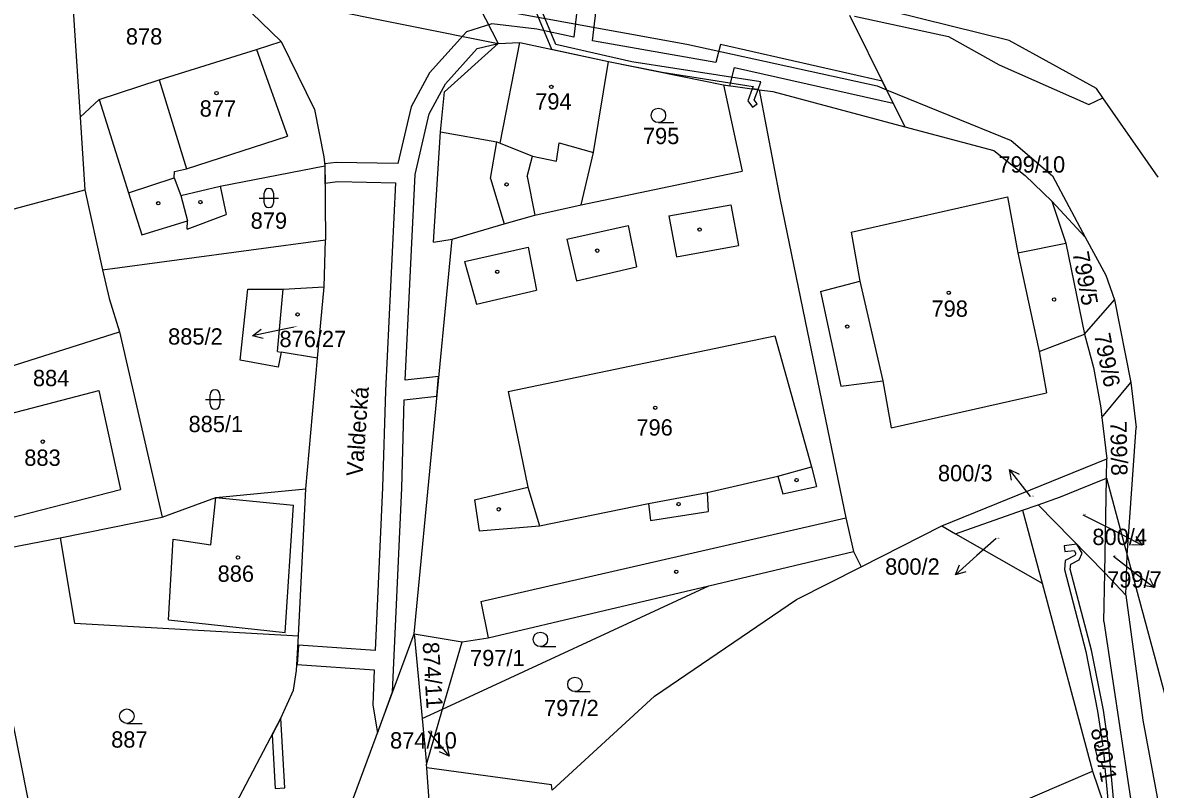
# Model space of a CAD drawing. Extents: x -785744 to -782822, y -1067550 to -1063910.
# Drawn here: x -783594.2 to -783476.2, y -1066100.8 to -1066020.9 of the extents above; entities that cross this region are included whole.
import ezdxf

# ---------------------------------------------------------------- set-up
doc = ezdxf.new("R2010")
doc.units = 0
for name, color, linetype in [('Hranice kat_území', 7, 'Continuous'), ('Hranice parcel', 7, 'Continuous'), ('Parcelní čísla', 7, 'Continuous'), ('Pop_ČP_popisy', 7, 'Continuous'), ('Vnitřní kresba', 7, 'Continuous'), ('Věcná břemena k části', 7, 'Continuous'), ('Značky budov', 7, 'Continuous'), ('Značky kultur', 7, 'Continuous')]:
    doc.layers.add(name, color=color, linetype=linetype)

msp = doc.modelspace()

# ---------------------------------------------------------------- linework, layer by layer
at = {"layer": 'Hranice kat_území'}
msp.add_lwpolyline([(-783475.92, -1066036.96), (-783481.66, -1066028.72), (-783482.34, -1066027.74), (-783491.43, -1066022.73), (-783503.64, -1066019.71)], dxfattribs=at)
at = {"layer": 'Hranice parcel'}
for p, q in [((-783552.08, -1066098.53), (-783552.11, -1066098.18)), ((-783539.12, -1066100.28), (-783552.08, -1066098.53)), ((-783551.34, -1066109.07), (-783552.08, -1066098.53)), ((-783539.02, -1066100.84), (-783539.12, -1066100.28))]:
    msp.add_line(p, q, dxfattribs=at)
for points in [[(-783589.25, -1066014.76), (-783588.19, -1066030.72)], [(-783573.54, -1066017.22), (-783544.65, -1066023.06)], [(-783571.41, -1066018.86), (-783567.25, -1066022.85)], [(-783546.63, -1066019.19), (-783544.65, -1066023.06)], [(-783508.07, -1066020.11), (-783504.21, -1066027.87)], [(-783579.96, -1066026.84), (-783569.82, -1066023.66)], [(-783569.82, -1066023.66), (-783567.25, -1066022.85)], [(-783567.25, -1066022.85), (-783563.8, -1066029.93)], [(-783550.26, -1066028.1), (-783544.65, -1066023.06)], [(-783544.65, -1066023.06), (-783542.41, -1066022.94)], [(-783542.41, -1066022.94), (-783533.15, -1066024.92)], [(-783534.73, -1066034.42), (-783533.15, -1066024.92)], [(-783533.15, -1066024.92), (-783521.17, -1066027.36)], [(-783586.23, -1066028.89), (-783579.96, -1066026.84)], [(-783521.17, -1066027.36), (-783517.46, -1066027.86)], [(-783521.17, -1066027.36), (-783519.23, -1066036.34)], [(-783550.67, -1066032.26), (-783550.26, -1066028.1)], [(-783517.46, -1066027.86), (-783515.3, -1066039.34)], [(-783517.46, -1066027.86), (-783516.03, -1066028.06)], [(-783516.03, -1066028.06), (-783502.29, -1066031.73)], [(-783504.21, -1066027.87), (-783502.29, -1066031.73)], [(-783588.19, -1066030.72), (-783586.23, -1066028.89)], [(-783586.23, -1066028.89), (-783583.17, -1066038.61)], [(-783588.19, -1066030.72), (-783587.7, -1066038.31)], [(-783563.8, -1066029.93), (-783562.82, -1066034.86)], [(-783502.29, -1066031.73), (-783493.01, -1066034.21)], [(-783551.39, -1066043.76), (-783550.67, -1066032.26)], [(-783536.02, -1066039.85), (-783534.73, -1066034.42)], [(-783493.01, -1066034.21), (-783489.76, -1066036.81)], [(-783562.82, -1066034.86), (-783562.71, -1066035.78)], [(-783573.61, -1066037.91), (-783562.71, -1066035.78)], [(-783562.71, -1066035.78), (-783562.64, -1066043.5)], [(-783536.02, -1066039.85), (-783519.23, -1066036.34)], [(-783489.76, -1066036.81), (-783486.99, -1066039.48)], [(-783573.61, -1066037.91), (-783573, -1066040.87)], [(-783607.52, -1066043.59), (-783587.7, -1066038.31)], [(-783587.7, -1066038.31), (-783585.87, -1066046.62)], [(-783583.17, -1066038.61), (-783581.77, -1066042.97)], [(-783540.84, -1066040.92), (-783536.02, -1066039.85)], [(-783515.3, -1066039.34), (-783512.46, -1066052.98)], [(-783486.99, -1066039.48), (-783485.51, -1066043.84)], [(-783486.99, -1066039.48), (-783483.5, -1066043.21)], [(-783581.77, -1066042.97), (-783577.01, -1066041.54)], [(-783577.06, -1066042.38), (-783573, -1066040.87)], [(-783577.06, -1066042.38), (-783577.01, -1066041.54)], [(-783544.05, -1066041.84), (-783540.84, -1066040.92)], [(-783549.46, -1066043.42), (-783544.05, -1066041.84)], [(-783585.87, -1066046.62), (-783562.64, -1066043.5)], [(-783562.8, -1066048.41), (-783562.64, -1066043.5)], [(-783553.41, -1066084.54), (-783549.46, -1066043.42)], [(-783551.39, -1066043.76), (-783549.46, -1066043.42)], [(-783485.51, -1066043.84), (-783483.57, -1066053.34)], [(-783483.5, -1066043.21), (-783481.37, -1066047.19)], [(-783585.87, -1066046.62), (-783585.17, -1066049.62)], [(-783481.37, -1066047.19), (-783480.47, -1066049.75)], [(-783567.27, -1066055.19), (-783567.56, -1066056.78), (-783571.54, -1066056.04), (-783570.72, -1066048.65), (-783567.04, -1066048.64)], [(-783567.04, -1066048.64), (-783562.8, -1066048.41)], [(-783563.47, -1066055.84), (-783562.8, -1066048.41)], [(-783585.17, -1066049.62), (-783584.1, -1066053.1)], [(-783483.57, -1066053.34), (-783480.47, -1066049.75)], [(-783480.47, -1066049.75), (-783478.74, -1066058.36)], [(-783603.5, -1066059.23), (-783584.1, -1066053.1)], [(-783584.1, -1066053.1), (-783579.67, -1066072.41)], [(-783512.46, -1066052.98), (-783508.45, -1066072.48)], [(-783483.57, -1066053.34), (-783482.64, -1066056.79)], [(-783563.47, -1066055.84), (-783567.27, -1066055.19)], [(-783564.69, -1066069.46), (-783563.47, -1066055.84)], [(-783482.64, -1066056.79), (-783481.89, -1066061)], [(-783599.46, -1066062.63), (-783586.26, -1066059.21)], [(-783586.26, -1066059.21), (-783584.01, -1066069.5)], [(-783481.77, -1066062.02), (-783478.74, -1066058.36)], [(-783478.74, -1066058.36), (-783478.19, -1066063.06)], [(-783481.89, -1066061), (-783481.77, -1066062.02)], [(-783481.77, -1066062.02), (-783481.26, -1066066.33)], [(-783479.14, -1066076.35), (-783478.19, -1066063.06)], [(-783498.46, -1066073.31), (-783481.26, -1066066.33)], [(-783481.3, -1066068.35), (-783481.26, -1066066.33)], [(-783484.22, -1066069.53), (-783481.3, -1066068.35)], [(-783481.47, -1066078.21), (-783481.3, -1066068.35)], [(-783481.3, -1066068.35), (-783479.14, -1066076.35)], [(-783597, -1066072.85), (-783584.01, -1066069.5)], [(-783574.06, -1066070.36), (-783564.69, -1066069.46)], [(-783565.46, -1066084.75), (-783564.69, -1066069.46)], [(-783486.08, -1066070.28), (-783484.22, -1066069.53)], [(-783579.67, -1066072.41), (-783574.06, -1066070.36)], [(-783490.04, -1066071.67), (-783488.4, -1066071.1)], [(-783488.4, -1066071.1), (-783486.08, -1066070.28)], [(-783488.4, -1066071.1), (-783481.47, -1066078.21)], [(-783497.03, -1066074.13), (-783490.04, -1066071.67)], [(-783490.04, -1066071.67), (-783488, -1066079.29)], [(-783590.3, -1066074.56), (-783579.67, -1066072.41)], [(-783508.45, -1066072.48), (-783507.64, -1066075.97)], [(-783506.84, -1066077.57), (-783498.46, -1066073.31)], [(-783498.46, -1066073.31), (-783497.03, -1066074.13)], [(-783598.76, -1066076.19), (-783590.3, -1066074.56)], [(-783590.3, -1066074.56), (-783589.24, -1066080.77)], [(-783497.03, -1066074.13), (-783488, -1066079.29)], [(-783598.76, -1066076.19), (-783591.58, -1066112.29)], [(-783522.71, -1066079.54), (-783507.64, -1066075.97)], [(-783507.64, -1066075.97), (-783506.84, -1066077.57)], [(-783479.29, -1066080.52), (-783479.14, -1066076.35)], [(-783479.14, -1066076.35), (-783473.27, -1066098.08)], [(-783513.58, -1066080.99), (-783506.84, -1066077.57)], [(-783481.56, -1066083.28), (-783481.47, -1066078.21)], [(-783481.47, -1066078.21), (-783479.29, -1066080.52)], [(-783488, -1066079.29), (-783482.76, -1066098.86)], [(-783550.44, -1066092.41), (-783522.71, -1066079.54)], [(-783545.69, -1066084.98), (-783522.71, -1066079.54)], [(-783589.24, -1066080.77), (-783588.78, -1066083.43)], [(-783528.39, -1066091.04), (-783513.58, -1066080.99)], [(-783588.78, -1066083.43), (-783565.46, -1066084.75)], [(-783481.56, -1066083.28), (-783478.08, -1066106.34)], [(-783565.65, -1066088.37), (-783565.46, -1066084.75)], [(-783562.26, -1066108.48), (-783553.41, -1066084.54)], [(-783553.41, -1066084.54), (-783548.42, -1066085.39)], [(-783553.41, -1066084.54), (-783552.57, -1066093.39)], [(-783548.42, -1066085.39), (-783545.69, -1066084.98)], [(-783550.44, -1066092.41), (-783548.42, -1066085.39)], [(-783565.99, -1066090.41), (-783565.65, -1066088.37)], [(-783567.3, -1066093.35), (-783565.99, -1066090.41)], [(-783539.02, -1066100.84), (-783528.39, -1066091.04)], [(-783572.32, -1066102.94), (-783567.3, -1066093.35)], [(-783552.57, -1066093.39), (-783550.44, -1066092.41)], [(-783552.57, -1066093.39), (-783552.11, -1066098.18)], [(-783552.11, -1066098.18), (-783550.44, -1066092.41)], [(-783491.72, -1066102.72), (-783482.76, -1066098.86)], [(-783482.76, -1066098.86), (-783480, -1066106.92)]]:
    msp.add_lwpolyline(points, dxfattribs=at)
at = {"layer": 'Pop_ČP_popisy'}
for p, q in [((-783567.3, -1066052.88), (-783570.24, -1066053.5)), ((-783489.57, -1066069.8), (-783491.41, -1066067.43)), ((-783480.23, -1066073.94), (-783477.56, -1066075.3)), ((-783494.78, -1066076.4), (-783497.02, -1066078.39)), ((-783478.69, -1066077.91), (-783476.31, -1066079.74)), ((-783551.69, -1066095.01), (-783549.75, -1066097.3))]:
    msp.add_line(p, q, dxfattribs=at)
for points in [[(-783569.15, -1066053.78), (-783570.24, -1066053.5), (-783569.36, -1066052.8)], [(-783565.91, -1066052.59), (-783567.3, -1066052.88)], [(-783491.19, -1066068.53), (-783491.41, -1066067.43), (-783490.4, -1066067.91)], [(-783489.22, -1066070.25), (-783489.57, -1066069.8)], [(-783483.76, -1066072.15), (-783480.23, -1066073.94)], [(-783492.79, -1066074.63), (-783494.78, -1066076.4)], [(-783478.22, -1066074.4), (-783477.56, -1066075.3), (-783478.67, -1066075.29)], [(-783480.55, -1066076.47), (-783478.69, -1066077.91)], [(-783495.94, -1066078.1), (-783497.02, -1066078.39), (-783496.61, -1066077.36)], [(-783476.8, -1066078.74), (-783476.31, -1066079.74), (-783477.41, -1066079.53)], [(-783551.95, -1066094.7), (-783551.69, -1066095.01)], [(-783550.02, -1066096.21), (-783549.75, -1066097.3), (-783550.78, -1066096.86)]]:
    msp.add_lwpolyline(points, dxfattribs=at)
at = {"layer": 'Vnitřní kresba'}
for points in [[(-783546.63, -1066019.19), (-783525, -1066023.1)], [(-783507.54, -1066020.2), (-783497.76, -1066022.32)], [(-783497.76, -1066022.32), (-783492.47, -1066025.28)], [(-783569.82, -1066023.66), (-783566.59, -1066032.7)], [(-783544.44, -1066033.44), (-783542.41, -1066022.94)], [(-783525, -1066023.1), (-783505.19, -1066027.47)], [(-783492.47, -1066025.28), (-783483.13, -1066029.41)], [(-783579.96, -1066026.84), (-783577.11, -1066036.11)], [(-783505.19, -1066027.47), (-783504.21, -1066027.87)], [(-783504.21, -1066027.87), (-783491.23, -1066033.17)], [(-783483.13, -1066029.41), (-783481.66, -1066028.72)], [(-783577.11, -1066036.11), (-783566.59, -1066032.7)], [(-783550.67, -1066032.26), (-783544.8, -1066033.28)], [(-783545.44, -1066037.11), (-783544.8, -1066033.28)], [(-783544.8, -1066033.28), (-783544.44, -1066033.44)], [(-783538.58, -1066035.3), (-783538.32, -1066033.39)], [(-783538.32, -1066033.39), (-783534.73, -1066034.42)], [(-783491.23, -1066033.17), (-783486.92, -1066036.85)], [(-783544.44, -1066033.44), (-783541.09, -1066034.8)], [(-783541.63, -1066036.91), (-783541.09, -1066034.8)], [(-783541.09, -1066034.8), (-783538.58, -1066035.3)], [(-783578.4, -1066037.06), (-783578.39, -1066036.38)], [(-783578.39, -1066036.38), (-783577.11, -1066036.11)], [(-783541.63, -1066036.91), (-783540.84, -1066040.92)], [(-783486.92, -1066036.85), (-783483.5, -1066043.21)], [(-783583.17, -1066038.61), (-783578.4, -1066037.06)], [(-783578.4, -1066037.06), (-783577.7, -1066038.9)], [(-783577.7, -1066038.9), (-783573.61, -1066037.91)], [(-783545.44, -1066037.11), (-783544.05, -1066041.84)], [(-783577.7, -1066038.9), (-783577.01, -1066041.54)], [(-783507.9, -1066042.69), (-783491.62, -1066039.03)], [(-783491.62, -1066039.03), (-783490.52, -1066044.87)], [(-783526.88, -1066040.99), (-783520.42, -1066039.85)], [(-783520.42, -1066039.85), (-783519.63, -1066044.09)], [(-783526.88, -1066040.99), (-783526.08, -1066045.26)], [(-783537.5, -1066043.43), (-783531.13, -1066042.01)], [(-783531.13, -1066042.01), (-783530.25, -1066046.3)], [(-783507.9, -1066042.69), (-783506.99, -1066047.82)], [(-783537.5, -1066043.43), (-783536.51, -1066047.76)], [(-783490.52, -1066044.87), (-783485.51, -1066043.84)], [(-783548.17, -1066045.76), (-783541.55, -1066044.27)], [(-783541.55, -1066044.27), (-783540.68, -1066048.75)], [(-783526.08, -1066045.26), (-783519.63, -1066044.09)], [(-783490.52, -1066044.87), (-783488.31, -1066055.13)], [(-783548.17, -1066045.76), (-783546.93, -1066050.21)], [(-783536.51, -1066047.76), (-783530.25, -1066046.3)], [(-783567.63, -1066055.13), (-783567.04, -1066048.64)], [(-783511.09, -1066048.9), (-783506.99, -1066047.82)], [(-783506.99, -1066047.82), (-783504.58, -1066058.21)], [(-783546.93, -1066050.21), (-783540.68, -1066048.75)], [(-783511.09, -1066048.9), (-783508.95, -1066058.76)], [(-783488.31, -1066055.13), (-783483.57, -1066053.34)], [(-783543.63, -1066059.29), (-783515.85, -1066053.49)], [(-783515.85, -1066053.49), (-783512.03, -1066067.16)], [(-783567.63, -1066055.13), (-783567.27, -1066055.19)], [(-783488.31, -1066055.13), (-783487.55, -1066059.46)], [(-783543.63, -1066059.29), (-783541.57, -1066069.26)], [(-783508.95, -1066058.76), (-783504.58, -1066058.21)], [(-783504.58, -1066058.21), (-783503.71, -1066063.1)], [(-783503.71, -1066063.1), (-783487.55, -1066059.46)], [(-783515.52, -1066068.13), (-783512.03, -1066067.16)], [(-783512.03, -1066067.16), (-783511.5, -1066069.21)], [(-783522.89, -1066069.81), (-783515.52, -1066068.13)], [(-783515.52, -1066068.13), (-783515.02, -1066069.97)], [(-783547.14, -1066070.6), (-783541.57, -1066069.26)], [(-783541.57, -1066069.26), (-783540.37, -1066073.31)], [(-783528.99, -1066070.99), (-783522.89, -1066069.81)], [(-783522.89, -1066069.81), (-783522.79, -1066071.81)], [(-783515.02, -1066069.97), (-783511.5, -1066069.21)], [(-783574.59, -1066075.28), (-783574.06, -1066070.36)], [(-783574.06, -1066070.36), (-783565.99, -1066071.13)], [(-783566.85, -1066084.4), (-783565.99, -1066071.13)], [(-783547.14, -1066070.6), (-783546.62, -1066073.81)], [(-783540.37, -1066073.31), (-783528.99, -1066070.99)], [(-783528.99, -1066070.99), (-783528.8, -1066072.75)], [(-783528.8, -1066072.75), (-783522.79, -1066071.81)], [(-783546.62, -1066073.81), (-783540.37, -1066073.31)], [(-783546.45, -1066081.17), (-783508.45, -1066072.48)], [(-783579, -1066083.11), (-783578.51, -1066074.68)], [(-783578.51, -1066074.68), (-783574.59, -1066075.28)], [(-783479.29, -1066080.52), (-783477.5, -1066093.55)], [(-783546.45, -1066081.17), (-783545.69, -1066084.98)], [(-783579, -1066083.11), (-783566.85, -1066084.4)], [(-783477.5, -1066093.55), (-783475.15, -1066106.24)]]:
    msp.add_lwpolyline(points, dxfattribs=at)
at = {"layer": 'Věcná břemena k části'}
for points in [[(-783535.75, -1066013.22), (-783536.79, -1066022.39)], [(-783534.82, -1066022.78), (-783533.87, -1066014.51)], [(-783542.7, -1066014.93), (-783539.1, -1066023.65)], [(-783538.65, -1066023.14), (-783542.16, -1066014.67)], [(-783545.31, -1066021), (-783547.96, -1066021.83)], [(-783540.64, -1066021.57), (-783545.31, -1066021)], [(-783536.79, -1066022.39), (-783540.64, -1066021.57)], [(-783547.96, -1066021.83), (-783551.8, -1066026.1)], [(-783521.97, -1066025.04), (-783534.82, -1066022.78)], [(-783550.16, -1066027.26), (-783546.84, -1066023.57)], [(-783546.84, -1066023.57), (-783544.65, -1066023.06)], [(-783544.65, -1066023.06), (-783542.41, -1066022.94)], [(-783542.41, -1066022.94), (-783533.15, -1066024.92)], [(-783539.1, -1066023.65), (-783533.15, -1066024.92)], [(-783530.73, -1066024.96), (-783538.65, -1066023.14)], [(-783521.49, -1066023.16), (-783521.97, -1066025.04)], [(-783504.66, -1066026.97), (-783521.49, -1066023.16)], [(-783533.15, -1066024.92), (-783527.59, -1066026.05)], [(-783533.15, -1066024.92), (-783521.17, -1066027.36)], [(-783517.3, -1066027.05), (-783530.73, -1066024.96)], [(-783551.8, -1066026.1), (-783553.71, -1066029.63)], [(-783527.59, -1066026.05), (-783518.11, -1066027.53)], [(-783520.52, -1066027.45), (-783520.03, -1066025.54)], [(-783520.03, -1066025.54), (-783503.51, -1066029.27)], [(-783551.83, -1066030.37), (-783550.16, -1066027.26)], [(-783521.17, -1066027.36), (-783520.52, -1066027.45)], [(-783517.59, -1066027.84), (-783517.3, -1066027.05)], [(-783504.21, -1066027.87), (-783504.66, -1066026.97)], [(-783518.2, -1066027.76), (-783518.66, -1066029.02)], [(-783518.11, -1066027.53), (-783518.2, -1066027.76)], [(-783517.59, -1066027.84), (-783518.2, -1066027.76)], [(-783518.2, -1066027.76), (-783517.59, -1066027.84)], [(-783517.98, -1066028.92), (-783517.59, -1066027.84)], [(-783503.51, -1066029.27), (-783504.21, -1066027.87)], [(-783553.71, -1066029.63), (-783555.11, -1066035.56)], [(-783518.66, -1066029.02), (-783518.15, -1066029.69)], [(-783518.15, -1066029.69), (-783517.67, -1066029.33)], [(-783517.67, -1066029.33), (-783517.98, -1066028.92)], [(-783553.31, -1066036.71), (-783551.83, -1066030.37)], [(-783561.53, -1066035.43), (-783562.73, -1066035.59)], [(-783562.73, -1066035.59), (-783562.71, -1066035.78)], [(-783555.11, -1066035.56), (-783561.53, -1066035.43)], [(-783562.71, -1066035.78), (-783562.69, -1066037.6)], [(-783554.35, -1066058.14), (-783553.31, -1066036.71)], [(-783562.69, -1066037.6), (-783561.41, -1066037.43)], [(-783561.41, -1066037.43), (-783555.35, -1066037.56)], [(-783555.35, -1066037.56), (-783556.41, -1066059.23)], [(-783550.86, -1066057.74), (-783554.35, -1066058.14)], [(-783551.06, -1066059.78), (-783550.86, -1066057.74)], [(-783556.41, -1066059.23), (-783556.71, -1066069.31)], [(-783554.71, -1066069.39), (-783554.44, -1066060.16)], [(-783554.44, -1066060.16), (-783551.06, -1066059.78)], [(-783556.71, -1066069.31), (-783557.48, -1066086.29)], [(-783555.65, -1066090.61), (-783554.71, -1066069.39)], [(-783484.38, -1066075.22), (-783485.71, -1066075.38)], [(-783485.71, -1066075.38), (-783485.63, -1066075.98)], [(-783485.63, -1066075.98), (-783484.66, -1066075.86)], [(-783484.66, -1066075.86), (-783484.49, -1066076.17)], [(-783483.81, -1066076.15), (-783484.38, -1066075.22)], [(-783485.58, -1066076.9), (-783485.68, -1066077.85)], [(-783484.6, -1066076.39), (-783485.58, -1066076.9)], [(-783485.02, -1066077.28), (-783484.14, -1066076.83)], [(-783484.49, -1066076.17), (-783484.6, -1066076.39)], [(-783484.14, -1066076.83), (-783483.81, -1066076.15)], [(-783485.68, -1066077.85), (-783483.43, -1066086.41)], [(-783485.08, -1066077.81), (-783485.02, -1066077.28)], [(-783482.85, -1066086.27), (-783485.08, -1066077.81)], [(-783565.46, -1066085.73), (-783565.6, -1066087.73)], [(-783557.48, -1066086.29), (-783565.46, -1066085.73)], [(-783483.43, -1066086.41), (-783482.22, -1066092.62)], [(-783481.62, -1066092.52), (-783482.85, -1066086.27)], [(-783565.6, -1066087.73), (-783557.57, -1066088.29)], [(-783557.57, -1066088.29), (-783557.71, -1066091.94)], [(-783557.24, -1066094.89), (-783555.65, -1066090.61)], [(-783557.71, -1066091.94), (-783557.24, -1066094.89)], [(-783567.3, -1066093.35), (-783568.21, -1066095.09)], [(-783566.89, -1066100.61), (-783567.3, -1066093.35)], [(-783482.22, -1066092.62), (-783481.68, -1066096.23)], [(-783481.05, -1066096.4), (-783481.62, -1066092.52)], [(-783568.21, -1066095.09), (-783567.89, -1066100.67)], [(-783482.16, -1066096.18), (-783482.55, -1066096.28)], [(-783482.55, -1066096.28), (-783482.28, -1066097.27)], [(-783482.1, -1066096.38), (-783482.16, -1066096.18)], [(-783481.68, -1066096.23), (-783482.1, -1066096.38)], [(-783481.95, -1066096.96), (-783481.61, -1066096.84)], [(-783481.89, -1066097.17), (-783481.95, -1066096.96)], [(-783481.61, -1066096.84), (-783481.51, -1066097.91)], [(-783480.51, -1066102.09), (-783481.05, -1066096.4)], [(-783482.28, -1066097.27), (-783481.89, -1066097.17)], [(-783481.51, -1066097.91), (-783481.82, -1066098)], [(-783481.82, -1066098), (-783481.64, -1066098.58)], [(-783481.64, -1066098.58), (-783481.45, -1066098.52)], [(-783481.45, -1066098.52), (-783481.11, -1066102.21)], [(-783567.89, -1066100.67), (-783566.89, -1066100.61)]]:
    msp.add_lwpolyline(points, dxfattribs=at)
at = {"layer": 'Značky budov'}
for centre in [(-783539.12, -1066027.57), (-783574, -1066028.21), (-783543.78, -1066037.73), (-783580.07, -1066039.69), (-783575.68, -1066039.57), (-783523.68, -1066042.44), (-783534.33, -1066044.63), (-783544.75, -1066046.83), (-783497.72, -1066049.01), (-783486.75, -1066049.72), (-783565.55, -1066051.27), (-783508.29, -1066052.54), (-783528.3, -1066061), (-783592.1, -1066064.53), (-783513.57, -1066068.53), (-783525.87, -1066071.03), (-783544.6, -1066071.58), (-783571.76, -1066076.6), (-783526.11, -1066078.09)]:
    msp.add_circle(centre, 0.175, dxfattribs=at)
at = {"layer": 'Značky kultur'}
for p, q in [((-783527.97, -1066031.29), (-783526.37, -1066031.29)), ((-783569.55, -1066039.15), (-783567.55, -1066039.15)), ((-783569.05, -1066039.65), (-783569.05, -1066038.65)), ((-783568.05, -1066038.65), (-783568.05, -1066039.65)), ((-783575.15, -1066060.14), (-783573.15, -1066060.14)), ((-783574.65, -1066060.64), (-783574.65, -1066059.64)), ((-783573.65, -1066059.64), (-783573.65, -1066060.64)), ((-783540.26, -1066085.88), (-783538.66, -1066085.88)), ((-783536.66, -1066090.57), (-783535.06, -1066090.57)), ((-783583.34, -1066093.88), (-783581.74, -1066093.88))]:
    msp.add_line(p, q, dxfattribs=at)
for centre in [(-783527.97, -1066030.54), (-783540.26, -1066085.13), (-783536.66, -1066089.82), (-783583.34, -1066093.13)]:
    msp.add_circle(centre, 0.75, dxfattribs=at)
for centre, start, end in [((-783568.55, -1066038.65), 0, 180), ((-783568.55, -1066039.65), 180, 0), ((-783574.15, -1066059.64), 0, 180), ((-783574.15, -1066060.64), 180, 0)]:
    msp.add_arc(centre, 0.5, start, end, dxfattribs=at)

# ---------------------------------------------------------------- texts
at = {"layer": 'Parcelní čísla'}
for s, height, p in [('878', 1.7, (-783583.44, -1066023.16)), ('794', 1.7, (-783540.8, -1066029.93)), ('877', 1.7, (-783575.75, -1066030.67)), ('795', 1.7, (-783529.58, -1066033.53)), ('879', 1.7, (-783570.44, -1066042.35)), ('798', 1.7, (-783499.52, -1066051.52)), ('885/2', 0.1, (-783565.91, -1066052.59)), ('884', 1.7, (-783593.12, -1066058.75)), ('885/1', 1.7, (-783576.91, -1066063.54)), ('796', 1.7, (-783530.26, -1066063.9)), ('883', 1.7, (-783594.02, -1066067.05)), ('800/3', 0.1, (-783489.22, -1066070.25)), ('800/4', 0.1, (-783483.76, -1066072.15)), ('800/2', 0.1, (-783492.79, -1066074.63)), ('799/7', 0.1, (-783480.55, -1066076.47)), ('886', 1.7, (-783573.88, -1066079.13)), ('797/1', 1.7, (-783547.59, -1066087.92)), ('797/2', 1.7, (-783539.88, -1066093.13)), ('887', 1.7, (-783584.97, -1066096.41)), ('874/10', 0.1, (-783551.95, -1066094.7))]:
    msp.add_text(s, height=height, dxfattribs=at).set_placement(p)
for s, rotation, p in [('799/5', 280.3973, (-783484.84, -1066044.86)), ('799/6', 281.1105, (-783482.6, -1066053.39)), ('799/8', 271.1136, (-783480.9, -1066062.41)), ('874/11', 273.4849, (-783552.53, -1066085.45)), ('800/1', 281.4632, (-783482.95, -1066094.51))]:
    msp.add_text(s, height=1.7, rotation=rotation, dxfattribs=at).set_placement(p)
at = {"layer": 'Pop_ČP_popisy'}
for s, p in [('799/10', (-783492.55, -1066036.5)), ('885/2', (-783579.04, -1066054.42)), ('876/27', (-783567.44, -1066054.68)), ('800/3', (-783498.85, -1066068.66)), ('800/4', (-783482.76, -1066075.3)), ('800/2', (-783504.35, -1066078.39)), ('799/7', (-783481.23, -1066079.74)), ('874/10', (-783555.92, -1066096.5))]:
    msp.add_text(s, height=1.7, dxfattribs=at).set_placement(p)
msp.add_text('Valdecká', height=1.7, rotation=85.8982, dxfattribs=at).set_placement((-783558.79, -1066068.19))

doc.saveas('drawing.dxf')
